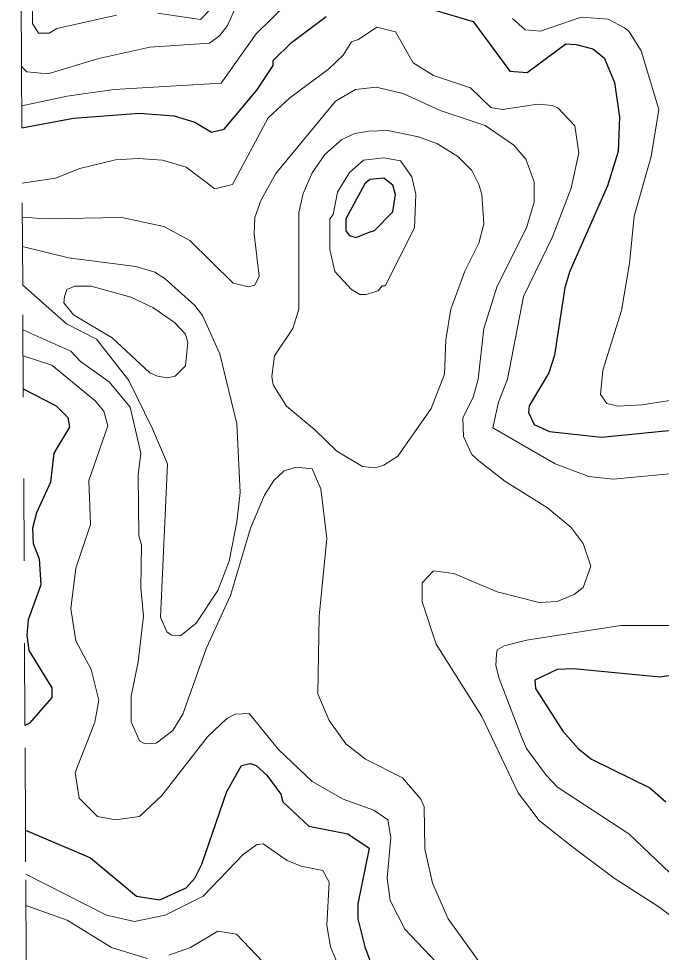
# Model space of a CAD drawing. Extents: x 423 to 448.8, y 7456.3 to 7484.
# Drawn here: x 423.108 to 423.889, y 7459.53 to 7460.664 of the extents above; entities that cross this region are included whole.
import ezdxf

# ---------------------------------------------------------------- set-up
doc = ezdxf.new("R2010")
doc.units = 0
doc.header["$LTSCALE"] = 0.032
doc.linetypes.add('SHORT_DASHED', pattern=[2.7, 1.5, -1.2])
for name, color, linetype, lineweight in [('1', 7, 'Continuous', 25), ('2', 7, 'Continuous', 13), ('22', 7, 'SHORT_DASHED', 13)]:
    doc.layers.add(name, color=color, linetype=linetype, lineweight=lineweight)

msp = doc.modelspace()

# ---------------------------------------------------------------- linework, layer by layer
at = {"layer": '1'}
for points in [[(423.1122, 7460.5316), (423.1749, 7460.5431), (423.2553, 7460.5493), (423.2971, 7460.5462), (423.3226, 7460.5384), (423.3427, 7460.5261), (423.3581, 7460.5299), (423.3976, 7460.5771), (423.4177, 7460.6073), (423.4177, 7460.6134), (423.4401, 7460.6351), (423.4819, 7460.6668)], [(423.6142, 7460.6746), (423.6606, 7460.6606), (423.7054, 7460.6003), (423.7263, 7460.5988), (423.7735, 7460.6335), (423.7859, 7460.6328), (423.806, 7460.6274), (423.8199, 7460.6165), (423.8323, 7460.5864), (423.8385, 7460.5446), (423.8369, 7460.5029), (423.8238, 7460.4611), (423.7781, 7460.3575), (423.772, 7460.3373), (423.7595, 7460.2554), (423.7526, 7460.2337), (423.7286, 7460.1935), (423.7279, 7460.1857), (423.7348, 7460.171), (423.7534, 7460.1625), (423.8168, 7460.1556), (423.9189, 7460.1656)], [(423.1139, 7460.2141), (423.1539, 7460.1935), (423.1679, 7460.1796), (423.1702, 7460.1679), (423.1509, 7460.1362), (423.147, 7460.1007), (423.13, 7460.0635), (423.1253, 7460.045), (423.1261, 7460.0264), (423.1331, 7460.0079), (423.1354, 7459.9761), (423.1199, 7459.9336), (423.1184, 7459.915), (423.1207, 7459.8965), (423.1485, 7459.8508), (423.1485, 7459.8392), (423.1213, 7459.808), (423.1159, 7459.8053)], [(423.9282, 7459.8702), (423.888, 7459.864), (423.7828, 7459.874), (423.7627, 7459.8733), (423.7356, 7459.8601), (423.7363, 7459.8501), (423.7696, 7459.7982), (423.7889, 7459.7766), (423.8044, 7459.7642), (423.8756, 7459.7294), (423.8949, 7459.7124)], [(423.1166, 7459.6779), (423.1957, 7459.6443), (423.2514, 7459.5979), (423.28, 7459.5933), (423.3117, 7459.6079), (423.3225, 7459.6196), (423.3311, 7459.6366), (423.3612, 7459.7248), (423.379, 7459.7564), (423.3898, 7459.7588), (423.3968, 7459.7565), (423.41, 7459.7449), (423.427, 7459.7217), (423.4293, 7459.7124), (423.461, 7459.683), (423.5082, 7459.6737), (423.5345, 7459.6559), (423.5206, 7459.5886), (423.5206, 7459.5701), (423.5291, 7459.536), (423.536, 7459.5175)]]:
    msp.add_lwpolyline(points, dxfattribs=at)
msp.add_lwpolyline([(423.5345, 7460.4046), (423.5407, 7460.4069), (423.5631, 7460.4294), (423.5662, 7460.4503), (423.5631, 7460.4618), (423.5523, 7460.4704), (423.5353, 7460.4688), (423.5291, 7460.4634), (423.5059, 7460.4209), (423.5059, 7460.4062), (423.5105, 7460.4008), (423.5182, 7460.3984)], close=True, dxfattribs=at)
at = {"layer": '2'}
for points in [[(423.1121, 7460.5584), (423.1671, 7460.5701), (423.2244, 7460.5779), (423.3543, 7460.5856), (423.3968, 7460.6459), (423.4718, 7460.7194)], [(423.3728, 7460.6792), (423.362, 7460.656), (423.3527, 7460.6436), (423.3403, 7460.6343), (423.2677, 7460.6297), (423.2058, 7460.6158), (423.1439, 7460.5972), (423.1184, 7460.5995), (423.1118, 7460.6061)], [(423.2274, 7460.6684), (423.1547, 7460.6521), (423.1454, 7460.6467), (423.1323, 7460.6467), (423.1253, 7460.6583), (423.1253, 7460.6846)], [(423.3419, 7460.6761), (423.3295, 7460.663), (423.2769, 7460.6707)], [(423.7085, 7460.6645), (423.724, 7460.6506), (423.7426, 7460.649), (423.792, 7460.6661), (423.8246, 7460.6637), (423.8447, 7460.6529), (423.85, 7460.649), (423.8648, 7460.6251), (423.8864, 7460.5539), (423.8771, 7460.4967), (423.8562, 7460.424), (423.8509, 7460.3667), (423.8408, 7460.3095), (423.8184, 7460.2368), (423.8153, 7460.2074), (423.823, 7460.1965), (423.8369, 7460.1934), (423.8663, 7460.195), (423.9669, 7460.2105)], [(423.9035, 7460.1115), (423.8307, 7460.1045), (423.8014, 7460.1076), (423.7603, 7460.1231), (423.6845, 7460.1671), (423.6915, 7460.1981), (423.7023, 7460.226), (423.7217, 7460.3265), (423.7572, 7460.3992), (423.7797, 7460.458), (423.789, 7460.5013), (423.7843, 7460.5338), (423.7642, 7460.5554), (423.7572, 7460.5585), (423.7395, 7460.5601), (423.6962, 7460.5539), (423.6822, 7460.5562), (423.6574, 7460.5802), (423.6126, 7460.5949), (423.5879, 7460.6103), (423.5662, 7460.6483), (423.5438, 7460.6537), (423.5214, 7460.639), (423.5128, 7460.6359), (423.5028, 7460.6196), (423.485, 7460.6026), (423.4378, 7460.5678), (423.4115, 7460.5438), (423.3682, 7460.4626), (423.3466, 7460.4572), (423.3117, 7460.4835), (423.2831, 7460.492), (423.2537, 7460.4943), (423.2259, 7460.4928), (423.1826, 7460.4819), (423.1532, 7460.4704), (423.1126, 7460.4643)], [(423.1128, 7460.423), (423.1408, 7460.4208), (423.2336, 7460.4224), (423.2847, 7460.4116), (423.3164, 7460.3946), (423.369, 7460.3427), (423.3875, 7460.3381), (423.3953, 7460.3404), (423.4007, 7460.3513), (423.3945, 7460.4023), (423.3953, 7460.4224), (423.403, 7460.4441), (423.4208, 7460.4758), (423.4935, 7460.5639), (423.5175, 7460.5779), (423.543, 7460.581), (423.5755, 7460.5732), (423.6204, 7460.5524), (423.6753, 7460.5345), (423.7101, 7460.5106), (423.7248, 7460.4936), (423.7348, 7460.4657), (423.7348, 7460.441), (423.7255, 7460.4101), (423.69, 7460.3389), (423.6737, 7460.2878), (423.6668, 7460.226), (423.6606, 7460.2043), (423.6482, 7460.1788), (423.649, 7460.1564), (423.659, 7460.1347), (423.6675, 7460.127), (423.6992, 7460.1022), (423.7511, 7460.0697), (423.7797, 7460.0457), (423.7944, 7460.0264), (423.8036, 7459.9986), (423.7944, 7459.973), (423.7835, 7459.9645), (423.7627, 7459.956), (423.741, 7459.9545), (423.69, 7459.9676), (423.6374, 7459.99), (423.6126, 7459.9931), (423.5987, 7459.9784), (423.5987, 7459.9553), (423.6157, 7459.9042), (423.6714, 7459.816), (423.7155, 7459.7232), (423.741, 7459.6899), (423.782, 7459.6574), (423.8322, 7459.6196), (423.8864, 7459.5847), (423.9135, 7459.5646)], [(423.1132, 7460.3403), (423.1663, 7460.2932), (423.2027, 7460.2747), (423.2421, 7460.2244), (423.2708, 7460.1656), (423.2893, 7460.1231), (423.2808, 7459.9367), (423.2885, 7459.9189), (423.294, 7459.915), (423.3048, 7459.9142), (423.3241, 7459.9297), (423.3504, 7459.9692), (423.3643, 7460.0048), (423.3736, 7460.0527), (423.3775, 7460.0883), (423.3736, 7460.1718), (423.3527, 7460.2569), (423.3318, 7460.3033), (423.3226, 7460.3157), (423.2862, 7460.3481), (423.2739, 7460.3559), (423.2507, 7460.3628), (423.1687, 7460.3737), (423.113, 7460.3872)], [(423.6783, 7459.5036), (423.6304, 7459.5701), (423.6111, 7459.6134), (423.6018, 7459.6552), (423.601, 7459.7062), (423.5971, 7459.7155), (423.5747, 7459.7417), (423.5298, 7459.7642), (423.5059, 7459.7827), (423.4857, 7459.8114), (423.4719, 7459.8438), (423.4734, 7459.9382), (423.4827, 7460.0326), (423.4757, 7460.0929), (423.4649, 7460.1169), (423.4456, 7460.1192), (423.4308, 7460.1145), (423.4185, 7460.103), (423.4069, 7460.0852), (423.3899, 7460.045), (423.3659, 7459.963), (423.3365, 7459.8996), (423.3079, 7459.8191), (423.2955, 7459.799), (423.2754, 7459.7835), (423.2615, 7459.7827), (423.2552, 7459.7866), (423.2452, 7459.8098), (423.2452, 7459.8408), (423.2537, 7459.8826), (423.2599, 7459.9382), (423.2568, 7459.9723), (423.2576, 7460.0249), (423.2545, 7460.0357), (423.2537, 7460.1099), (423.2568, 7460.1362), (423.2437, 7460.1919), (423.2182, 7460.2228), (423.1833, 7460.2476), (423.1717, 7460.26), (423.1135, 7460.2861)], [(423.1137, 7460.2545), (423.1485, 7460.243), (423.2012, 7460.1996), (423.2119, 7460.1872), (423.2166, 7460.1695), (423.1934, 7460.103), (423.1957, 7460.0496), (423.1779, 7459.9962), (423.1718, 7459.9475), (423.1779, 7459.908), (423.1965, 7459.8733), (423.2058, 7459.8361), (423.2009, 7459.8092), (423.1996, 7459.806), (423.1771, 7459.748), (423.1818, 7459.717), (423.2042, 7459.6946), (423.2259, 7459.6907), (423.2553, 7459.6946), (423.2823, 7459.7201), (423.338, 7459.7913), (423.3612, 7459.8137), (423.3713, 7459.8191), (423.3883, 7459.8199), (423.4239, 7459.7758), (423.4649, 7459.7371), (423.5028, 7459.7155), (423.5399, 7459.7023), (423.5569, 7459.6907), (423.5608, 7459.6691), (423.5561, 7459.6196), (423.56, 7459.5925), (423.5778, 7459.5577), (423.6312, 7459.5012)], [(423.9251, 7459.6018), (423.8501, 7459.6737), (423.7634, 7459.7302), (423.7495, 7459.7448), (423.7256, 7459.7774), (423.7194, 7459.7913), (423.6923, 7459.8624), (423.6884, 7459.8779), (423.6892, 7459.8918), (423.69, 7459.8972), (423.6985, 7459.9019), (423.7256, 7459.9088), (423.84, 7459.9266)], [(423.84, 7459.9266), (423.9127, 7459.9266)], [(423.1169, 7459.6246), (423.2151, 7459.5747), (423.2491, 7459.567), (423.2862, 7459.5747), (423.3326, 7459.5979), (423.3813, 7459.6482), (423.3976, 7459.6605), (423.4053, 7459.6613), (423.4347, 7459.6412), (423.4518, 7459.6342), (423.478, 7459.6288), (423.4857, 7459.6149), (423.4827, 7459.5623), (423.4873, 7459.536), (423.5035, 7459.4973)], [(423.1171, 7459.5866), (423.1671, 7459.5685), (423.2213, 7459.5352), (423.2646, 7459.5221)], [(423.2909, 7459.526), (423.3172, 7459.5352), (423.3504, 7459.5554), (423.3729, 7459.5515), (423.4208, 7459.5012)]]:
    msp.add_lwpolyline(points, dxfattribs=at)
for points in [[(423.468, 7460.1648), (423.4339, 7460.1934), (423.4177, 7460.219), (423.4162, 7460.2291), (423.4193, 7460.2546), (423.4417, 7460.2878), (423.4487, 7460.311), (423.4487, 7460.4286), (423.454, 7460.4518), (423.4649, 7460.4766), (423.4804, 7460.499), (423.5012, 7460.5175), (423.5167, 7460.5245), (423.5337, 7460.5276), (423.5569, 7460.5284), (423.5941, 7460.5206), (423.6173, 7460.5121), (423.642, 7460.4966), (423.659, 7460.4797), (423.6675, 7460.4626), (423.6714, 7460.4503), (423.6737, 7460.4147), (423.6675, 7460.3915), (423.6505, 7460.3575), (423.6335, 7460.311), (423.6273, 7460.2739), (423.6257, 7460.2321), (423.6095, 7460.1904), (423.5693, 7460.1324), (423.5523, 7460.1215), (423.5415, 7460.1184), (423.526, 7460.12), (423.495, 7460.1385)], [(423.5128, 7460.335), (423.4927, 7460.3567), (423.4865, 7460.3838), (423.4865, 7460.4209), (423.4904, 7460.4263), (423.4958, 7460.4534), (423.5105, 7460.4773), (423.5276, 7460.492), (423.5523, 7460.4951), (423.5724, 7460.4912), (423.5863, 7460.4719), (423.591, 7460.4503), (423.5894, 7460.41), (423.5538, 7460.3396), (423.55, 7460.3396), (423.5453, 7460.3334), (423.5306, 7460.3288), (423.5229, 7460.3288)], [(423.2978, 7460.2948), (423.2715, 7460.3133), (423.2445, 7460.3257), (423.1965, 7460.3389), (423.1764, 7460.3389), (423.1667, 7460.3349), (423.164, 7460.3265), (423.1632, 7460.3188), (423.1748, 7460.3041), (423.222, 7460.2762), (423.2677, 7460.2337), (423.2769, 7460.2298), (423.2893, 7460.2275), (423.2986, 7460.2298), (423.311, 7460.2422), (423.3141, 7460.2708), (423.311, 7460.2809)]]:
    msp.add_lwpolyline(points, close=True, dxfattribs=at)
at = {"layer": '22'}
for points in [[(423.1118, 7460.6061), (423.111, 7460.769), (423.1103, 7460.8989), (423.1097, 7461.0308), (423.1094, 7461.0858), (423.109, 7461.1593), (423.1083, 7461.2914)], [(423.1159, 7459.8053), (423.1139, 7460.2042), (423.1132, 7460.3403), (423.1122, 7460.5316), (423.1118, 7460.6061)], [(423.1174, 7459.5176), (423.1168, 7459.6394), (423.1166, 7459.6779), (423.1159, 7459.8053)]]:
    msp.add_lwpolyline(points, dxfattribs=at)

doc.saveas('drawing.dxf')
